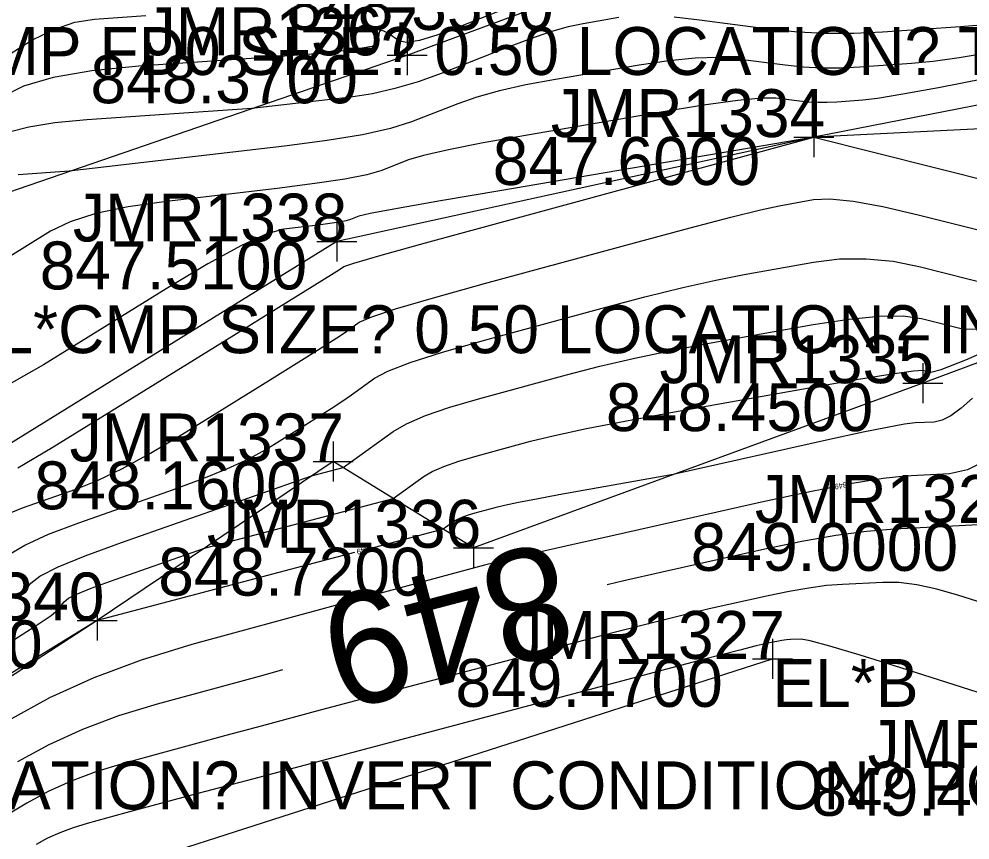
# Model space of a CAD drawing. Extents: x 1654928 to 1810050, y 486881 to 626330.
# Drawn here: x 1801470.61 to 1801494.41, y 489824.51 to 489845.07 of the extents above; entities that cross this region are included whole.
import ezdxf

# ---------------------------------------------------------------- set-up
doc = ezdxf.new("R2010")
doc.units = 0
for name, color, linetype in [('DR_X_Ditch', 7, 'Continuous'), ('DT_X_Contour_Major', 7, 'Continuous'), ('DT_X_Contour_Minor', 7, 'Continuous'), ('SV_X_Break_Lines', 7, 'Continuous'), ('SV_X_Shot_Marker', 7, 'Continuous'), ('SV_X_Text_Comment', 7, 'Continuous'), ('SV_X_Text_Elevation', 7, 'Continuous'), ('SV_X_Text_Name', 7, 'Continuous'), ('SV_X_Toe_of_Slope', 7, 'Continuous')]:
    doc.layers.add(name, color=color, linetype=linetype)

msp = doc.modelspace()

# ---------------------------------------------------------------- linework, layer by layer
at = {"layer": 'DR_X_Ditch'}
msp.add_lwpolyline([(1801538.429, 489841.719), (1801527.515, 489844.014), (1801519.444, 489845.441), (1801503.521, 489842.761), (1801490.506, 489842.113), (1801478.561, 489839.498), (1801468.658, 489833.373), (1801465.597, 489830.762), (1801453.487, 489824.594)], dxfattribs=at)
at = {"layer": 'DT_X_Contour_Major'}
for points in [[(1801494.894, 489844.222), (1801494.138, 489844.097), (1801493.49, 489844.008), (1801492.95, 489843.956), (1801491.652, 489843.864), (1801491.17, 489843.841), (1801490.698, 489843.841), (1801490.237, 489843.865), (1801489.785, 489843.912), (1801488.595, 489844.067), (1801488.106, 489844.102), (1801487.532, 489844.088), (1801486.873, 489844.026), (1801486.13, 489843.915), (1801484.034, 489843.557), (1801483.292, 489843.418), (1801482.637, 489843.271), (1801482.071, 489843.114), (1801481.593, 489842.948), (1801480.434, 489842.494), (1801479.909, 489842.329), (1801479.205, 489842.172), (1801478.32, 489842.024), (1801477.256, 489841.885), (1801471.867, 489841.256), (1801470.585, 489841.168)], [(1801514.207, 489839.296), (1801513.482, 489839.083), (1801511.395, 489838.343), (1801510.625, 489838.142), (1801509.881, 489838.092), (1801509.161, 489838.193), (1801508.467, 489838.446), (1801505.286, 489839.98), (1801504.204, 489839.947), (1801503.985, 489839.934), (1801503.791, 489839.907), (1801503.622, 489839.867), (1801503.479, 489839.814), (1801502.87, 489839.537), (1801495.594, 489832.449), (1801492.521, 489832.293), (1801491.824, 489832.236), (1801491.051, 489832.135), (1801490.201, 489831.987), (1801489.275, 489831.794), (1801486.705, 489831.22), (1801485.747, 489831.001), (1801485.327, 489830.9)], [(1801470.328, 489831.644), (1801470.752, 489831.895), (1801471.345, 489832.165), (1801472.107, 489832.453), (1801474.362, 489833.245), (1801475.148, 489833.533), (1801475.814, 489833.803), (1801476.36, 489834.056), (1801476.786, 489834.291), (1801477.761, 489834.894), (1801478.108, 489835.111), (1801478.418, 489835.311), (1801478.692, 489835.494), (1801478.928, 489835.66), (1801479.51, 489836.078), (1801479.842, 489836.254), (1801480.401, 489836.467), (1801481.187, 489836.718), (1801482.201, 489837.006), (1801485.207, 489837.826), (1801486.275, 489838.109), (1801487.223, 489838.344), (1801488.051, 489838.532), (1801488.76, 489838.672), (1801490.492, 489838.981), (1801491.146, 489839.06), (1801491.812, 489839.067), (1801492.488, 489839.002), (1801493.175, 489838.864), (1801495.021, 489838.398)], [(1801477.204, 489828.766), (1801476.71, 489828.632), (1801474.062, 489827.908), (1801473.099, 489827.614), (1801472.197, 489827.276), (1801471.355, 489826.894), (1801470.574, 489826.468)]]:
    msp.add_lwpolyline(points, dxfattribs=at)
at = {"layer": 'DT_X_Contour_Minor'}
for points in [[(1801483.478, 489845.606), (1801481.694, 489844.895), (1801481.094, 489844.671), (1801480.635, 489844.533), (1801480.315, 489844.48), (1801480.134, 489844.512), (1801479.839, 489844.714), (1801479.742, 489844.769), (1801479.672, 489844.784), (1801479.628, 489844.759), (1801479.611, 489844.695), (1801479.602, 489844.468), (1801479.439, 489844.383), (1801478.955, 489844.297), (1801478.152, 489844.21), (1801477.028, 489844.122), (1801473.605, 489843.887), (1801472.428, 489843.773), (1801471.467, 489843.607), (1801470.722, 489843.39), (1801470.191, 489843.12)], [(1801470.346, 489844.17), (1801470.928, 489844.538), (1801471.481, 489844.81), (1801472.005, 489844.987), (1801472.501, 489845.067), (1801473.784, 489845.156)], [(1801485.626, 489845.104), (1801484.728, 489844.951), (1801484.356, 489844.87), (1801483.916, 489844.745), (1801483.408, 489844.573), (1801482.83, 489844.356), (1801481.198, 489843.717), (1801480.597, 489843.5), (1801480.015, 489843.327), (1801479.454, 489843.199), (1801478.914, 489843.114), (1801476.438, 489842.826), (1801472.307, 489842.542), (1801471.501, 489842.467), (1801470.854, 489842.364), (1801470.365, 489842.232)], [(1801496.168, 489845.096), (1801495.545, 489845.009), (1801494.88, 489844.936), (1801494.171, 489844.877), (1801492.224, 489844.739), (1801491.502, 489844.704), (1801490.794, 489844.705), (1801490.102, 489844.74), (1801489.425, 489844.811), (1801487.639, 489845.044), (1801487.011, 489845.114)], [(1801498.144, 489843.606), (1801490.506, 489842.113), (1801482.646, 489840.77), (1801481.162, 489840.514), (1801480.08, 489840.323), (1801479.398, 489840.195), (1801479.118, 489840.132), (1801478.905, 489840.048), (1801478.795, 489840.016), (1801478.624, 489839.983), (1801478.392, 489839.947), (1801478.099, 489839.91), (1801477.238, 489839.81), (1801476.811, 489839.688), (1801476.178, 489839.398), (1801475.337, 489838.938), (1801474.29, 489838.311), (1801471.22, 489836.412), (1801470.113, 489835.784)], [(1801494.769, 489843.568), (1801493.621, 489843.348), (1801492.731, 489843.185), (1801492.1, 489843.081), (1801491.728, 489843.035), (1801491.079, 489842.989), (1801490.838, 489842.977), (1801490.602, 489842.977), (1801490.371, 489842.989), (1801490.146, 489843.012), (1801489.55, 489843.09), (1801489.201, 489843.09), (1801488.598, 489843.029), (1801487.742, 489842.908), (1801486.633, 489842.727), (1801483.34, 489842.164), (1801482.227, 489841.966), (1801481.358, 489841.797), (1801480.735, 489841.654), (1801480.355, 489841.54), (1801479.669, 489841.271), (1801479.314, 489841.168), (1801478.763, 489841.06), (1801478.016, 489840.946), (1801477.074, 489840.827), (1801474.298, 489840.503), (1801473.337, 489840.366), (1801472.533, 489840.195), (1801471.887, 489839.992), (1801471.4, 489839.755), (1801470.311, 489839.082)], [(1801470.579, 489833.827), (1801471.437, 489834.342), (1801472.576, 489835.042), (1801475.989, 489837.152), (1801477.113, 489837.849), (1801478.433, 489838.669), (1801478.628, 489838.793), (1801478.735, 489838.87), (1801478.989, 489838.955), (1801479.672, 489839.152), (1801480.783, 489839.462), (1801482.322, 489839.883), (1801490.506, 489842.113), (1801496.608, 489840.575)], [(1801470.232, 489832.637), (1801470.699, 489832.829), (1801472.034, 489833.297), (1801472.575, 489833.514), (1801473.196, 489833.815), (1801473.898, 489834.199), (1801474.681, 489834.666), (1801476.875, 489836.023), (1801477.611, 489836.48), (1801478.173, 489836.833), (1801478.562, 489837.082), (1801478.778, 489837.226), (1801479.123, 489837.474), (1801479.416, 489837.604), (1801480.036, 489837.81), (1801480.985, 489838.09), (1801482.262, 489838.445), (1801486.103, 489839.492), (1801487.404, 489839.842), (1801488.426, 489840.109), (1801489.169, 489840.293), (1801489.633, 489840.393), (1801490.499, 489840.547), (1801490.908, 489840.566), (1801491.486, 489840.508), (1801492.232, 489840.372), (1801493.148, 489840.159), (1801495.815, 489839.486)], [(1801514.354, 489840.13), (1801513.614, 489839.868), (1801513.34, 489839.796), (1801513.076, 489839.778), (1801512.821, 489839.814), (1801512.575, 489839.904), (1801511.446, 489840.448), (1801506.037, 489840.285), (1801504.941, 489840.217), (1801503.972, 489840.084), (1801503.129, 489839.885), (1801502.413, 489839.62), (1801499.366, 489838.232), (1801496.125, 489835.075), (1801495.465, 489834.48), (1801494.874, 489834.049), (1801494.351, 489833.782), (1801493.898, 489833.679), (1801492.78, 489833.622), (1801492.242, 489833.565), (1801491.465, 489833.437), (1801491.377, 489833.419)], [(1801470.599, 489830.543), (1801470.903, 489830.942), (1801471.131, 489831.118), (1801471.585, 489831.346), (1801472.265, 489831.625), (1801473.172, 489831.957), (1801477.933, 489833.628), (1801478.72, 489833.836), (1801479.974, 489834.738), (1801480.311, 489834.935), (1801480.785, 489835.139), (1801481.394, 489835.35), (1801482.14, 489835.568), (1801484.311, 489836.16), (1801485.145, 489836.375), (1801486.02, 489836.579), (1801486.934, 489836.771), (1801487.887, 489836.951), (1801490.485, 489837.415), (1801491.385, 489837.555), (1801492.138, 489837.627), (1801492.743, 489837.632), (1801493.202, 489837.568), (1801494.227, 489837.31), (1801494.726, 489837.299)], [(1801470.384, 489829.464), (1801471.012, 489829.864), (1801471.411, 489830.134), (1801471.582, 489830.274), (1801471.735, 489830.474), (1801471.848, 489830.562), (1801472.075, 489830.676), (1801472.415, 489830.816), (1801472.869, 489830.981), (1801475.249, 489831.817), (1801479.975, 489833.064), (1801480.747, 489833.619), (1801480.954, 489833.74), (1801481.245, 489833.865), (1801481.62, 489833.995), (1801482.079, 489834.13), (1801483.415, 489834.494), (1801484.016, 489834.642), (1801484.816, 489834.814), (1801485.816, 489835.01), (1801487.015, 489835.23), (1801490.477, 489835.848), (1801491.623, 489836.049), (1801492.464, 489836.186), (1801492.999, 489836.261), (1801493.228, 489836.273), (1801493.433, 489836.221), (1801493.69, 489836.291), (1801494.305, 489836.537), (1801495.28, 489836.96)], [(1801494.474, 489835.575), (1801494.191, 489835.32), (1801493.937, 489835.135), (1801493.713, 489835.021), (1801493.519, 489834.976), (1801493.04, 489834.952), (1801492.776, 489834.92), (1801492.343, 489834.843), (1801491.742, 489834.72), (1801490.972, 489834.552), (1801486.983, 489833.66), (1801484.122, 489833.149), (1801483.562, 489833.047), (1801483.108, 489832.959), (1801482.761, 489832.886), (1801482.52, 489832.828), (1801482.019, 489832.691), (1801481.847, 489832.641), (1801481.706, 489832.592), (1801481.597, 489832.545), (1801481.519, 489832.499), (1801481.229, 489832.291), (1801479.412, 489831.812)], [(1801490.965, 489833.338), (1801490.449, 489833.237), (1801489.194, 489832.965), (1801485.529, 489832.146), (1801484.294, 489831.868), (1801483.337, 489831.65), (1801482.659, 489831.492), (1801482.259, 489831.393), (1801481.173, 489831.103), (1801478.427, 489830.354), (1801474.938, 489829.401), (1801473.669, 489829.014), (1801472.48, 489828.569), (1801471.371, 489828.066), (1801470.342, 489827.504)], [(1801479.006, 489831.705), (1801472.566, 489830.006), (1801467.192, 489826.706)], [(1801495.67, 489830.147), (1801494.137, 489830.634), (1801493.586, 489830.792), (1801493.085, 489830.899), (1801492.633, 489830.955), (1801492.23, 489830.961), (1801491.221, 489830.91), (1801490.821, 489830.878), (1801490.377, 489830.819), (1801489.889, 489830.735), (1801489.357, 489830.624), (1801487.88, 489830.294), (1801487.2, 489830.133), (1801486.268, 489829.9), (1801485.083, 489829.595), (1801483.646, 489829.216), (1801479.477, 489828.109), (1801478.024, 489827.723), (1801476.793, 489827.394), (1801475.783, 489827.123), (1801474.994, 489826.909), (1801473.187, 489826.415), (1801472.529, 489826.214), (1801471.914, 489825.984), (1801471.339, 489825.723), (1801470.806, 489825.432), (1801469.438, 489824.616)], [(1801495.747, 489827.846), (1801492.68, 489828.82), (1801491.661, 489829.139), (1801490.906, 489829.366), (1801490.413, 489829.499), (1801490.184, 489829.541), (1801489.922, 489829.527), (1801489.818, 489829.519), (1801489.703, 489829.504), (1801489.577, 489829.482), (1801489.439, 489829.453), (1801489.056, 489829.368), (1801488.654, 489829.266), (1801487.733, 489829.026), (1801484.339, 489828.128), (1801478.433, 489826.56), (1801476.45, 489826.033), (1801474.929, 489825.629), (1801473.278, 489825.186), (1801472.311, 489824.922), (1801471.96, 489824.814), (1801471.63, 489824.691), (1801471.323, 489824.552), (1801471.038, 489824.396)]]:
    msp.add_lwpolyline(points, dxfattribs=at)
at = {"layer": 'SV_X_Break_Lines'}
msp.add_lwpolyline([(1801462.765, 489817.856), (1801471.304, 489823.205), (1801489.468, 489829.043)], dxfattribs=at)
at = {"layer": 'SV_X_Shot_Marker'}
for p, q in [((1801480.323, 489844.66), (1801480.323, 489843.66)), ((1801479.823, 489844.16), (1801480.823, 489844.16)), ((1801480.323, 489844.16), (1801480.323, 489844.16)), ((1801490.506, 489842.613), (1801490.506, 489841.613)), ((1801490.006, 489842.113), (1801491.006, 489842.113)), ((1801490.506, 489842.113), (1801490.506, 489842.113)), ((1801478.561, 489839.998), (1801478.561, 489838.998)), ((1801478.061, 489839.498), (1801479.061, 489839.498)), ((1801478.561, 489839.498), (1801478.561, 489839.498)), ((1801493.235, 489836.449), (1801493.235, 489835.449)), ((1801492.735, 489835.949), (1801493.735, 489835.949)), ((1801493.235, 489835.949), (1801493.235, 489835.949)), ((1801478.469, 489834.49), (1801478.469, 489833.49)), ((1801477.969, 489833.99), (1801478.969, 489833.99)), ((1801478.469, 489833.99), (1801478.469, 489833.99)), ((1801481.982, 489832.328), (1801481.982, 489831.328)), ((1801481.482, 489831.828), (1801482.482, 489831.828)), ((1801481.982, 489831.828), (1801481.982, 489831.828)), ((1801472.566, 489830.506), (1801472.566, 489829.506)), ((1801472.066, 489830.006), (1801473.066, 489830.006)), ((1801472.566, 489830.006), (1801472.566, 489830.006)), ((1801489.468, 489829.543), (1801489.468, 489828.543)), ((1801488.968, 489829.043), (1801489.968, 489829.043)), ((1801489.468, 489829.043), (1801489.468, 489829.043))]:
    msp.add_line(p, q, dxfattribs=at)
at = {"layer": 'SV_X_Toe_of_Slope'}
for points in [[(1801453.22, 489833.952), (1801462.62, 489833.764), (1801469.81, 489840.55), (1801480.323, 489844.16), (1801485.248, 489845.996), (1801491.16, 489848.502), (1801498.28, 489846.461), (1801505.556, 489847.392), (1801507.978, 489849.684), (1801520.732, 489849.249), (1801530.519, 489847.747), (1801557.678, 489848.692)], [(1801548.771, 489840.76), (1801538.587, 489838.29), (1801528.242, 489840.124), (1801519.185, 489843.217), (1801514.834, 489840.706), (1801503.746, 489839.863), (1801493.235, 489835.949), (1801481.982, 489831.828), (1801478.469, 489833.99), (1801472.566, 489830.006), (1801464.849, 489824.991), (1801462.27, 489825.427), (1801460.621, 489820.525)]]:
    msp.add_lwpolyline(points, dxfattribs=at)

# ---------------------------------------------------------------- texts
at = {"layer": 'DT_X_Contour_Major'}
msp.add_text('849', height=2.8, rotation=194.7213, dxfattribs=at).set_placement((1801484.007, 489832.024))
at = {"layer": 'DT_X_Contour_Minor'}
for rotation, p in [(191.139, (1801491.315, 489833.479)), (194.7794, (1801479.346, 489831.867))]:
    msp.add_text('849', height=0.14, rotation=rotation, dxfattribs=at).set_placement(p)
at = {"layer": 'SV_X_Text_Comment'}
for s, p in [('EL*CMP FD0 SIZE? 0.50 LOCATION? TOP OF PIPE CONDITION? FAIR', (1801466.022, 489843.668)), ('BL*CMP SIZE? 0.50 LOCATION? INVERT CONDITION? FAIR', (1801468.998, 489836.7)), ('EL*B', (1801489.468, 489827.843)), ('BL*RCP SIZE? 4.50 LOCATION? INVERT CONDITION? POOR', (1801452.136, 489825.277))]:
    msp.add_text(s, height=1.2, dxfattribs=at).set_placement(p)
at = {"layer": 'SV_X_Text_Elevation'}
for s, p in [('848.3500', (1801477.302, 489844.796)), ('848.3700', (1801472.396, 489842.96)), ('847.6000', (1801482.466, 489840.913)), ('847.5100', (1801471.126, 489838.298)), ('848.4500', (1801485.299, 489834.749)), ('848.1600', (1801470.996, 489832.79)), ('849.0000', (1801487.421, 489831.249)), ('848.7200', (1801474.093, 489830.628)), ('848.6000', (1801464.506, 489828.806)), ('849.4700', (1801481.531, 489827.843)), ('849.4600', (1801490.441, 489825.115))]:
    msp.add_text(s, height=1.2, dxfattribs=at).set_placement(p)
at = {"layer": 'SV_X_Text_Name'}
for s, p in [('JMR1367', (1801473.729, 489844.16)), ('JMR1334', (1801483.921, 489842.113)), ('JMR1338', (1801471.957, 489839.498)), ('JMR1335', (1801486.641, 489835.949)), ('JMR1337', (1801471.875, 489833.99)), ('JMR1329', (1801489.028, 489832.449)), ('JMR1336', (1801475.312, 489831.828)), ('JMR1340', (1801465.877, 489830.006)), ('JMR1327', (1801482.911, 489829.043)), ('JMR1328', (1801491.849, 489826.315))]:
    msp.add_text(s, height=1.2, dxfattribs=at).set_placement(p)

doc.saveas('drawing.dxf')
